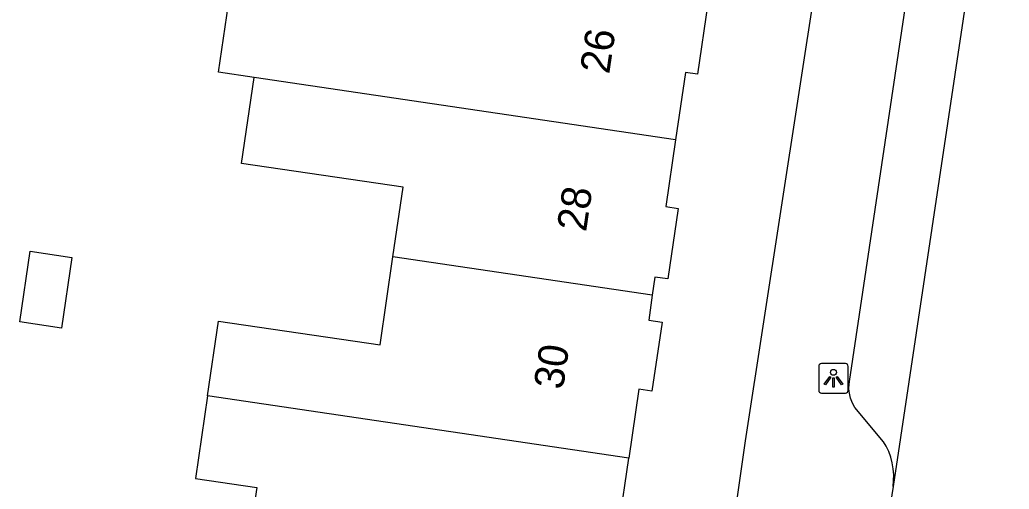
# Model space of a CAD drawing. Extents: x 161696 to 162377, y 380761 to 381673.
# Drawn here: x 162310.83 to 162344.23, y 381516.72 to 381532.57 of the extents above; entities that cross this region are included whole.
import ezdxf

# ---------------------------------------------------------------- set-up
doc = ezdxf.new("R2010")
doc.units = 0
for name, color, linetype in [('IMGEO_Lichtpunt', 7, 'Continuous'), ('IMGEO_Pand', 7, 'Continuous'), ('IMGEO_Pand_nummerreeks', 7, 'Continuous'), ('IMGEO_Rijbaan_lokaal_gesloten', 7, 'Continuous'), ('IMGEO_Voetpad_open', 7, 'Continuous')]:
    doc.layers.add(name, color=color, linetype=linetype)

msp = doc.modelspace()

# ---------------------------------------------------------------- linework, layer by layer
at = {"layer": 'IMGEO_Lichtpunt'}
for p, q in [((162337.797, 381520.869), (162337.797, 381520.062)), ((162337.797, 381520.869), (162337.797, 381520.062)), ((162338.699, 381520.964), (162337.891, 381520.964)), ((162338.699, 381520.964), (162337.891, 381520.964)), ((162338.793, 381520.062), (162338.793, 381520.869)), ((162338.793, 381520.062), (162338.793, 381520.869)), ((162337.891, 381519.968), (162338.699, 381519.968)), ((162337.891, 381519.968), (162338.699, 381519.968))]:
    msp.add_line(p, q, dxfattribs=at)
for points in [[(162338.171, 381520.533), (162338.21, 381520.505), (162338.022, 381520.243), (162337.984, 381520.27), (162338.171, 381520.533)], [(162338.273, 381520.485), (162338.32, 381520.485), (162338.32, 381520.163), (162338.273, 381520.163), (162338.273, 381520.485)], [(162338.383, 381520.505), (162338.421, 381520.532), (162338.608, 381520.27), (162338.569, 381520.242), (162338.383, 381520.505)]]:
    msp.add_lwpolyline(points, dxfattribs=at)
msp.add_circle((162338.296, 381520.667), 0.0994, dxfattribs=at)
for centre, start, end in [((162337.891, 381520.869), 90, 180), ((162337.891, 381520.869), 90, 180), ((162338.699, 381520.869), 0, 90), ((162338.699, 381520.869), 0, 90), ((162337.891, 381520.062), 180, 270), ((162337.891, 381520.062), 180, 270), ((162338.699, 381520.062), 270, 0), ((162338.699, 381520.062), 270, 360)]:
    msp.add_arc(centre, 0.0946, start, end, dxfattribs=at)
at = {"layer": 'IMGEO_Pand'}
for points in [[(162318.736, 381530.623), (162317.541, 381530.799), (162318.271, 381535.788), (162314.786, 381536.298), (162315.59, 381541.785), (162316.315, 381546.732)], [(162333.729, 381533.83), (162333.634, 381533.183), (162334.051, 381533.122), (162333.701, 381530.735), (162333.296, 381530.795), (162332.963, 381528.518)], [(162323.426, 381524.563), (162323.771, 381526.915), (162318.31, 381527.716), (162318.736, 381530.623)], [(162332.963, 381528.518), (162318.736, 381530.623)], [(162332.963, 381528.518), (162332.633, 381526.265), (162333.052, 381526.203), (162332.703, 381523.82), (162332.271, 381523.883), (162332.181, 381523.268)], [(162310.83, 381522.37), (162311.179, 381524.753), (162312.588, 381524.546), (162312.238, 381522.164), (162310.83, 381522.37)], [(162317.168, 381519.879), (162317.537, 381522.393), (162322.991, 381521.594), (162323.426, 381524.563)], [(162332.181, 381523.268), (162323.426, 381524.563)], [(162332.181, 381523.268), (162332.058, 381522.433), (162332.508, 381522.367), (162332.167, 381520.036), (162331.729, 381520.1), (162331.389, 381517.775)], [(162317.168, 381519.879), (162316.758, 381517.08), (162318.826, 381516.777), (162318.43, 381514.096)], [(162331.389, 381517.775), (162317.168, 381519.879)], [(162330.596, 381512.296), (162330.716, 381513.115), (162331.106, 381513.058), (162331.461, 381515.48), (162331.061, 381515.538), (162331.389, 381517.775)]]:
    msp.add_lwpolyline(points, dxfattribs=at)
at = {"layer": 'IMGEO_Rijbaan_lokaal_gesloten'}
for points in [[(162344.228, 381542.983), (162340.306, 381516.815)], [(162340.306, 381516.815), (162340.124, 381515.617)]]:
    msp.add_lwpolyline(points, dxfattribs=at)
at = {"layer": 'IMGEO_Voetpad_open'}
for points in [[(162338.966, 381546.521), (162339.507, 381545.608), (162335.31, 381518.353), (162331.415, 381490.978), (162325.748, 381452.933)], [(162340.306, 381516.815), (162340.326, 381517.014), (162340.328, 381517.213), (162340.313, 381517.413), (162340.279, 381517.61), (162340.228, 381517.803), (162340.161, 381517.991), (162340.076, 381518.172), (162339.989, 381518.324), (162339.021, 381519.481), (162338.961, 381519.585), (162338.913, 381519.688), (162338.875, 381519.796), (162338.847, 381519.906), (162338.829, 381520.018), (162338.82, 381520.131), (162338.822, 381520.245), (162338.834, 381520.358), (162341.809, 381540.273)]]:
    msp.add_lwpolyline(points, dxfattribs=at)

# ---------------------------------------------------------------- texts
at = {"layer": 'IMGEO_Pand_nummerreeks'}
for s, p in [('26', (162330.725, 381530.714)), ('28', (162329.944, 381525.388)), ('30', (162329.163, 381520.059))]:
    msp.add_text(s, height=1, rotation=81.6549, dxfattribs=at).set_placement(p)

doc.saveas('drawing.dxf')
